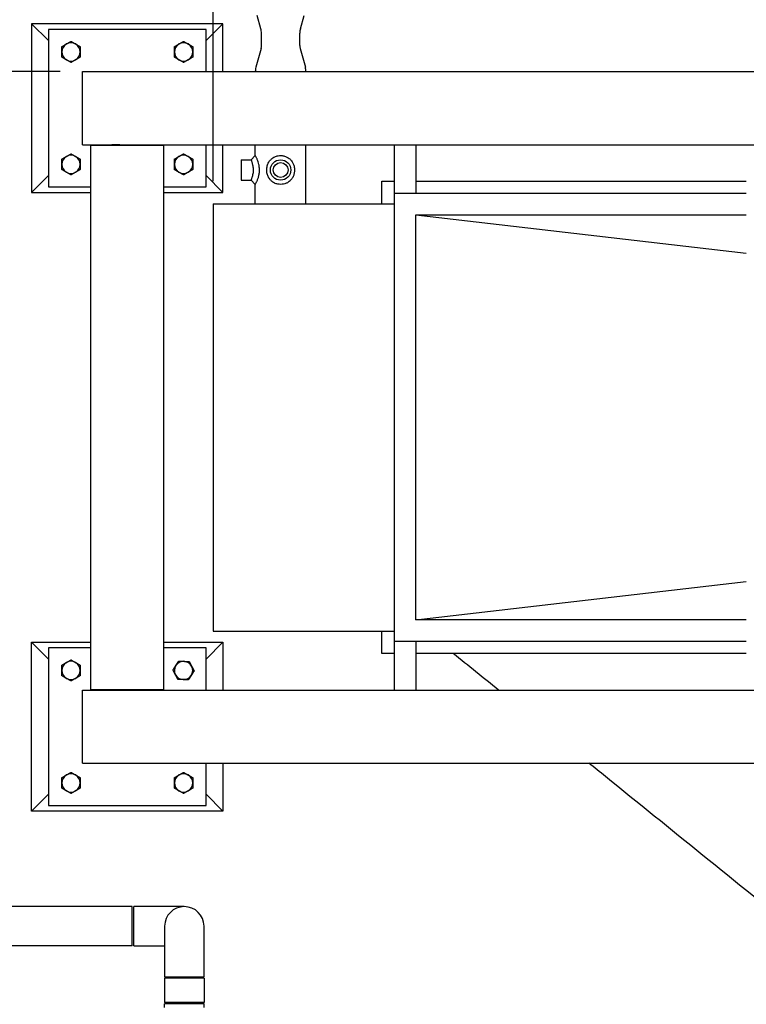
# Model space of a CAD drawing. Header units: inches. Extents: x 24 to 1128, y -94 to 748.
# Tile 495 of 546: x 444 to 509, y 615 to 702. Entities that reach past the tile are written whole.
import ezdxf

# ---------------------------------------------------------------- set-up
doc = ezdxf.new("R2010")
doc.units = ezdxf.units.IN
doc.header["$LTSCALE"] = 32
doc.header["$MEASUREMENT"] = 0
doc.layers.add('Dimension (ANSI)', color=7, linetype='Continuous', lineweight=25)
doc.layers.add('Visible (ANSI)', color=7, linetype='Continuous', lineweight=30)
doc.styles.add('Note Text (ANSI)', font='tahoma.ttf')
doc.dimstyles.new('Architectural (ANSI)', dxfattribs={"dimscale": 32, "dimtxt": 0.125, "dimasz": 0.098425, "dimexe": 0.125, "dimexo": 0.0625, "dimgap": 0.031496, "dimtad": 0, "dimtih": 1, "dimtoh": 1, "dimdec": 4, "dimrnd": 1e-08, "dimzin": 3, "dimdsep": 46, "dimlunit": 4, "dimtxsty": 'Note Text (ANSI)', "dimcen": 0.09, "dimdle": 0.393701, "dimclrd": 256, "dimclre": 256, "dimclrt": 256, "dimadec": 0, "dimazin": 3, "dimtfac": 0.96, "dimtofl": 0, "dimtmove": 0, "dimatfit": 3, "dimfxl": 1, "dimfrac": 2, "dimtolj": 1, "dimtzin": 12, "dimlwd": -1, "dimlwe": -1, "dimarcsym": 0})

# ---------------------------------------------------------------- blocks, each defined once
blk = doc.blocks.new('*D18')
at = {"layer": 'Defpoints', "color": 0, "transparency": 16777216}
for p in [(593.602, 730.351), (461.602, 685.87), (593.602, 685.87)]:
    blk.add_point(p, dxfattribs=at)
at = {"layer": 'Dimension (ANSI)', "transparency": 16777216}
for p, q in [((461.602, 687.87), (461.602, 734.351)), ((593.602, 687.87), (593.602, 734.351)), ((464.751, 730.351), (527.862, 730.351)), ((590.452, 730.351), (543.342, 730.351))]:
    blk.add_line(p, q, dxfattribs=at)
for points in [[(464.751, 730.876), (464.751, 729.826), (461.602, 730.351)], [(590.452, 730.876), (590.452, 729.826), (593.602, 730.351)]]:
    blk.add_solid(points, dxfattribs=at)
at = {"layer": 'Dimension (ANSI)', "transparency": 16777216, "insert": (528.87, 732.433), "char_height": 4, "attachment_point": 1, "style": 'Note Text (ANSI)'}
blk.add_mtext('\\A1;11\'-0"', dxfattribs=at)
blk = doc.blocks.new('*D22')
at = {"layer": 'Defpoints', "color": 0, "transparency": 16777216}
for p in [(450.012, 697.62), (363.389, 480.059), (493.915, 480.059)]:
    blk.add_point(p, dxfattribs=at)
at = {"layer": 'Dimension (ANSI)', "transparency": 16777216}
for p, q in [((448.012, 697.62), (359.389, 697.62)), ((363.389, 694.471), (363.389, 595.373)), ((363.389, 483.209), (363.389, 588.307)), ((491.915, 480.059), (359.389, 480.059))]:
    blk.add_line(p, q, dxfattribs=at)
for points in [[(362.864, 694.471), (363.914, 694.471), (363.389, 697.62)], [(362.864, 483.209), (363.914, 483.209), (363.389, 480.059)]]:
    blk.add_solid(points, dxfattribs=at)
at = {"layer": 'Dimension (ANSI)', "transparency": 16777216, "insert": (350.24, 594.365), "char_height": 4, "attachment_point": 1, "style": 'Note Text (ANSI)'}
blk.add_mtext('\\A1;18\'-1 9/16"', dxfattribs=at)

msp = doc.modelspace()

# ---------------------------------------------------------------- linework, layer by layer
at = {"layer": 'Visible (ANSI)'}
for p, q in [((465.84068, 701.43555), (465.50714, 702.59877)), ((469.3629, 701.43555), (469.69645, 702.59877)), ((445.47679, 701.87041), (445.47679, 686.87041)), ((462.47679, 701.87041), (445.47679, 701.87041)), ((445.47679, 701.87041), (446.97679, 700.37041)), ((460.97679, 701.37041), (446.97679, 701.37041)), ((446.97679, 701.37041), (446.97679, 687.37041)), ((462.47679, 701.87041), (460.97679, 700.37041)), ((460.97679, 697.62041), (460.97679, 701.37041)), ((462.47679, 697.62041), (462.47679, 701.87041)), ((465.89879, 699.94219), (465.89879, 701.0221)), ((469.30479, 699.94219), (469.30479, 701.0221)), ((465.86337, 699.67838), (465.40493, 698.0022)), ((469.34022, 699.67838), (469.79865, 698.0022)), ((450.01179, 697.62041), (613.94179, 697.62041)), ((450.01179, 691.12041), (450.01179, 697.62041)), ((450.01179, 691.12041), (613.94179, 691.12041)), ((457.22679, 691.06041), (450.72679, 691.06041)), ((450.72679, 642.68041), (450.72679, 691.06041)), ((450.97929, 691.08679), (453.15929, 691.08679)), ((452.1814, 691.12041), (452.21502, 691.08679)), ((452.21598, 691.12041), (452.21598, 691.08679)), ((452.55529, 691.12041), (452.55529, 691.08679)), ((453.31877, 691.11674), (452.6139, 691.11674)), ((453.665, 691.06041), (453.665, 691.12041)), ((454.28858, 691.12041), (454.28858, 691.06041)), ((454.28858, 691.11674), (454.6761, 691.11674)), ((454.74867, 691.06041), (454.74867, 691.12041)), ((457.16429, 691.12041), (457.16429, 691.06041)), ((457.22679, 642.68041), (457.22679, 691.06041)), ((460.97679, 687.37041), (460.97679, 691.12041)), ((462.47679, 686.87041), (462.47679, 691.12041)), ((465.35179, 690.15166), (465.35179, 691.12041)), ((469.85179, 685.87041), (469.85179, 691.12041)), ((477.68179, 691.12041), (477.68179, 642.62041)), ((479.60179, 691.12041), (479.60179, 686.77041)), ((464.97679, 689.77666), (465.35179, 690.15166)), ((464.10179, 689.77666), (464.10179, 687.96416)), ((464.10179, 689.77666), (464.97679, 689.77666)), ((445.47679, 686.87041), (446.97679, 688.37041)), ((462.47679, 686.87041), (460.97679, 688.37041)), ((446.97679, 687.37041), (450.72679, 687.37041)), ((457.22679, 687.37041), (460.97679, 687.37041)), ((464.10179, 687.96416), (464.97679, 687.96416)), ((465.35179, 687.58916), (464.97679, 687.96416)), ((465.35179, 685.87041), (465.35179, 687.58916)), ((476.60279, 685.87041), (476.60279, 687.87141)), ((476.60279, 687.87141), (477.68179, 687.87141)), ((479.60179, 687.87141), (508.97679, 687.87141)), ((445.47679, 686.87041), (450.72679, 686.87041)), ((457.22679, 686.87041), (462.47679, 686.87041)), ((477.70179, 686.77041), (477.70179, 646.97041)), ((508.97679, 686.77041), (477.70179, 686.77041)), ((461.60179, 685.87041), (461.60179, 647.87041)), ((461.60179, 685.87041), (477.68179, 685.87041)), ((479.60179, 684.87041), (508.97679, 684.87041)), ((479.60179, 648.87041), (479.60179, 684.87041)), ((479.60179, 684.87041), (508.97679, 681.47009)), ((479.60179, 648.87041), (508.97679, 652.27073)), ((508.97679, 648.87041), (479.60179, 648.87041)), ((461.60179, 647.87041), (477.68179, 647.87041)), ((476.60279, 645.87141), (476.60279, 647.87041)), ((445.47679, 631.87041), (445.47679, 646.87041)), ((445.47679, 646.87041), (450.72679, 646.87041)), ((445.47679, 646.87041), (446.97679, 645.37041)), ((450.72679, 646.37041), (446.97679, 646.37041)), ((446.97679, 646.37041), (446.97679, 632.37041)), ((457.22679, 646.87041), (462.47679, 646.87041)), ((460.97679, 646.37041), (457.22679, 646.37041)), ((462.47679, 646.87041), (460.97679, 645.37041)), ((460.97679, 642.62041), (460.97679, 646.37041)), ((462.47679, 646.87041), (462.47679, 642.62041)), ((477.70179, 646.97041), (508.97679, 646.97041)), ((479.60179, 646.97041), (479.60179, 642.62041)), ((477.68179, 645.87141), (476.60279, 645.87141)), ((508.97679, 645.87141), (479.60179, 645.87141)), ((450.72679, 642.68041), (457.22679, 642.68041)), ((450.78929, 642.62041), (450.78929, 642.68041)), ((453.665, 642.62041), (453.665, 642.68041)), ((454.28858, 642.68041), (454.28858, 642.62041)), ((456.97429, 642.65403), (454.79429, 642.65403)), ((450.01179, 642.62041), (613.94179, 642.62041)), ((450.01179, 636.12041), (450.01179, 642.62041)), ((450.01179, 636.12041), (613.94179, 636.12041)), ((460.97679, 632.37041), (460.97679, 636.12041)), ((462.47679, 636.12041), (462.47679, 631.87041)), ((445.47679, 631.87041), (446.97679, 633.37041)), ((462.47679, 631.87041), (460.97679, 633.37041)), ((446.97679, 632.37041), (460.97679, 632.37041)), ((462.47679, 631.87041), (445.47679, 631.87041)), ((454.42029, 623.37141), (437.99179, 623.37141)), ((454.42029, 619.87141), (454.42029, 623.37141)), ((454.54529, 619.87141), (454.54529, 623.37141)), ((459.04529, 623.37141), (454.54529, 623.37141)), ((457.29529, 621.62141), (457.29529, 617.12141)), ((460.79529, 617.12141), (460.79529, 621.62141)), ((454.42029, 619.87141), (437.99179, 619.87141)), ((454.54529, 619.87141), (457.29529, 619.87141)), ((457.29529, 617.12141), (460.79529, 617.12141)), ((460.79529, 616.99641), (457.29529, 616.99641)), ((457.29529, 616.99641), (457.29529, 614.85641)), ((460.79529, 616.99641), (460.79529, 614.85641)), ((460.79529, 614.85641), (457.29529, 614.85641)), ((460.79529, 614.73141), (457.29529, 614.73141)), ((457.29529, 614.39141), (457.29529, 614.73141)), ((460.79529, 614.39141), (460.79529, 614.73141))]:
    msp.add_line(p, q, dxfattribs=at)
for radius in [0.90625, 0.6575]:
    msp.add_circle((467.60179, 688.87041), radius, dxfattribs=at)
for centre, radius, start, end in [((464.39879, 701.0221), 1.5, 0, 16), ((470.80479, 701.0221), 1.5, 164, 180), ((448.97679, 699.37041), 0.8125, 120, 180), ((448.97679, 699.37041), 0.8125, 60, 120), ((448.97679, 699.37041), 0.8125, 0, 60), ((458.97679, 699.37041), 0.8125, 120, 180), ((458.97679, 699.37041), 0.8125, 60, 120), ((458.97679, 699.37041), 0.8125, 0, 60), ((464.89879, 699.94219), 1, 344.7036805, 0), ((470.30479, 699.94219), 1, 180, 195.2963195), ((448.97679, 699.37041), 0.8125, 180, 240), ((448.97679, 699.37041), 0.8125, 240, 300), ((448.97679, 699.37041), 0.8125, 300, 0), ((458.97679, 699.37041), 0.8125, 180, 240), ((458.97679, 699.37041), 0.8125, 240, 300), ((458.97679, 699.37041), 0.8125, 300, 0), ((466.85179, 697.60648), 1.5, 164.7036805, 179.4680529), ((468.35179, 697.60648), 1.5, 0.5319471, 15.2963195), ((448.97679, 689.37041), 0.8125, 120, 180), ((448.97679, 689.37041), 0.8125, 60, 120), ((448.97679, 689.37041), 0.8125, 0, 60), ((458.97679, 689.37041), 0.8125, 120, 180), ((458.97679, 689.37041), 0.8125, 60, 120), ((458.97679, 689.37041), 0.8125, 0, 60), ((448.97679, 689.37041), 0.8125, 180, 240), ((448.97679, 689.37041), 0.8125, 300, 0), ((458.97679, 689.37041), 0.8125, 180, 240), ((458.97679, 689.37041), 0.8125, 300, 0), ((448.97679, 689.37041), 0.8125, 240, 300), ((458.97679, 689.37041), 0.8125, 240, 300), ((448.97679, 644.37041), 0.8125, 120, 180), ((448.97679, 644.37041), 0.8125, 60, 120), ((448.97679, 644.37041), 0.8125, 0, 60), ((458.97679, 644.37041), 0.8125, 147.6522285, 207.6522285), ((458.97679, 644.37041), 0.8125, 87.6522285, 147.6522285), ((458.97679, 644.37041), 0.8125, 27.6522285, 87.6522285), ((458.97679, 644.37041), 0.8125, 327.6522285, 27.6522285), ((448.97679, 644.37041), 0.8125, 180, 240), ((448.97679, 644.37041), 0.8125, 240, 300), ((448.97679, 644.37041), 0.8125, 300, 0), ((458.97679, 644.37041), 0.8125, 207.6522285, 267.6522285), ((458.97679, 644.37041), 0.8125, 267.6522285, 327.6522285), ((448.97679, 634.37041), 0.8125, 120, 180), ((448.97679, 634.37041), 0.8125, 60, 120), ((448.97679, 634.37041), 0.8125, 0, 60), ((458.97679, 634.37041), 0.8125, 120, 180), ((458.97679, 634.37041), 0.8125, 60, 120), ((458.97679, 634.37041), 0.8125, 0, 60), ((448.97679, 634.37041), 0.8125, 180, 240), ((448.97679, 634.37041), 0.8125, 300, 0), ((458.97679, 634.37041), 0.8125, 180, 240), ((458.97679, 634.37041), 0.8125, 300, 0), ((448.97679, 634.37041), 0.8125, 240, 300), ((458.97679, 634.37041), 0.8125, 240, 300), ((459.04529, 621.62141), 1.75, 0, 180)]:
    msp.add_arc(centre, radius, start, end, dxfattribs=at)
for centre, major_axis, start_param, end_param in [((450.97929, 690.9246), (0.19, 0), 1.57079633, 2.14915934), ((453.15929, 691.41116), (0.38, 0), 4.71238898, 5.17172345), ((454.79429, 642.32966), (-0.38, 0), 4.71238898, 5.17172345), ((456.97429, 642.81622), (-0.19, 0), 1.57079633, 2.14915934)]:
    msp.add_ellipse(centre, major_axis=major_axis, ratio=0.85361002, start_param=start_param, end_param=end_param, dxfattribs=at)
for points, weights in [([(448.16429, 699.83951), (448.382, 699.9652), (448.57054, 700.07406)], [1, 1.0379548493, 1]), ([(448.16429, 699.37041), (448.16429, 699.58812), (448.16429, 699.83951)], [1, 1.0379548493, 1]), ([(448.57054, 700.07406), (448.75908, 700.18291), (448.97679, 700.3086)], [1, 1.0379548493, 1]), ([(448.97679, 700.3086), (449.1945, 700.18291), (449.38304, 700.07406)], [1, 1.0379548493, 1]), ([(449.38304, 700.07406), (449.57158, 699.9652), (449.78929, 699.83951)], [1, 1.0379548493, 1]), ([(449.78929, 699.83951), (449.78929, 699.58812), (449.78929, 699.37041)], [1, 1.0379548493, 1]), ([(458.16429, 699.83951), (458.382, 699.9652), (458.57054, 700.07406)], [1, 1.0379548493, 1]), ([(458.16429, 699.37041), (458.16429, 699.58812), (458.16429, 699.83951)], [1, 1.0379548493, 1]), ([(458.57054, 700.07406), (458.75908, 700.18291), (458.97679, 700.3086)], [1, 1.0379548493, 1]), ([(458.97679, 700.3086), (459.1945, 700.18291), (459.38304, 700.07406)], [1, 1.0379548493, 1]), ([(459.38304, 700.07406), (459.57158, 699.9652), (459.78929, 699.83951)], [1, 1.0379548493, 1]), ([(459.78929, 699.83951), (459.78929, 699.58812), (459.78929, 699.37041)], [1, 1.0379548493, 1]), ([(448.16429, 698.90131), (448.16429, 699.1527), (448.16429, 699.37041)], [1, 1.0379548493, 1]), ([(448.57054, 698.66676), (448.382, 698.77562), (448.16429, 698.90131)], [1, 1.0379548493, 1]), ([(448.97679, 698.43222), (448.75908, 698.55791), (448.57054, 698.66676)], [1, 1.0379548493, 1]), ([(449.38304, 698.66676), (449.1945, 698.55791), (448.97679, 698.43222)], [1, 1.0379548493, 1]), ([(449.78929, 698.90131), (449.57158, 698.77562), (449.38304, 698.66676)], [1, 1.0379548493, 1]), ([(449.78929, 699.37041), (449.78929, 699.1527), (449.78929, 698.90131)], [1, 1.0379548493, 1]), ([(458.16429, 698.90131), (458.16429, 699.1527), (458.16429, 699.37041)], [1, 1.0379548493, 1]), ([(458.57054, 698.66676), (458.382, 698.77562), (458.16429, 698.90131)], [1, 1.0379548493, 1]), ([(458.97679, 698.43222), (458.75908, 698.55791), (458.57054, 698.66676)], [1, 1.0379548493, 1]), ([(459.38304, 698.66676), (459.1945, 698.55791), (458.97679, 698.43222)], [1, 1.0379548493, 1]), ([(459.78929, 698.90131), (459.57158, 698.77562), (459.38304, 698.66676)], [1, 1.0379548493, 1]), ([(459.78929, 699.37041), (459.78929, 699.1527), (459.78929, 698.90131)], [1, 1.0379548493, 1]), ([(452.6139, 691.11674), (452.60681, 691.10153), (452.60063, 691.08679)], [1, 1.00444315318, 1.00784603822]), ([(452.61305, 691.12041), (452.61347, 691.11857), (452.6139, 691.11674)], [1.00053114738, 1.0002674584, 1]), ([(454.6761, 691.11674), (454.67663, 691.11857), (454.67715, 691.12041)], [1, 1.0002674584, 1.00053114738]), ([(454.70551, 691.06041), (454.69281, 691.08779), (454.6761, 691.11674)], [1.01318572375, 1.00849355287, 1]), ([(448.16429, 689.83951), (448.382, 689.9652), (448.57054, 690.07406)], [1, 1.0379548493, 1]), ([(448.57054, 690.07406), (448.75908, 690.18291), (448.97679, 690.3086)], [1, 1.0379548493, 1]), ([(448.97679, 690.3086), (449.1945, 690.18291), (449.38304, 690.07406)], [1, 1.0379548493, 1]), ([(449.38304, 690.07406), (449.57158, 689.9652), (449.78929, 689.83951)], [1, 1.0379548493, 1]), ([(458.16429, 689.83951), (458.382, 689.9652), (458.57054, 690.07406)], [1, 1.0379548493, 1]), ([(458.57054, 690.07406), (458.75908, 690.18291), (458.97679, 690.3086)], [1, 1.0379548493, 1]), ([(458.97679, 690.3086), (459.1945, 690.18291), (459.38304, 690.07406)], [1, 1.0379548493, 1]), ([(459.38304, 690.07406), (459.57158, 689.9652), (459.78929, 689.83951)], [1, 1.0379548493, 1]), ([(448.16429, 689.37041), (448.16429, 689.58812), (448.16429, 689.83951)], [1, 1.0379548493, 1]), ([(448.16429, 688.90131), (448.16429, 689.1527), (448.16429, 689.37041)], [1, 1.0379548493, 1]), ([(449.78929, 689.83951), (449.78929, 689.58812), (449.78929, 689.37041)], [1, 1.0379548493, 1]), ([(449.78929, 689.37041), (449.78929, 689.1527), (449.78929, 688.90131)], [1, 1.0379548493, 1]), ([(458.16429, 689.37041), (458.16429, 689.58812), (458.16429, 689.83951)], [1, 1.0379548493, 1]), ([(458.16429, 688.90131), (458.16429, 689.1527), (458.16429, 689.37041)], [1, 1.0379548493, 1]), ([(459.78929, 689.83951), (459.78929, 689.58812), (459.78929, 689.37041)], [1, 1.0379548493, 1]), ([(459.78929, 689.37041), (459.78929, 689.1527), (459.78929, 688.90131)], [1, 1.0379548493, 1]), ([(448.57054, 688.66676), (448.382, 688.77562), (448.16429, 688.90131)], [1, 1.0379548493, 1]), ([(448.97679, 688.43222), (448.75908, 688.55791), (448.57054, 688.66676)], [1, 1.0379548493, 1]), ([(449.38304, 688.66676), (449.1945, 688.55791), (448.97679, 688.43222)], [1, 1.0379548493, 1]), ([(449.78929, 688.90131), (449.57158, 688.77562), (449.38304, 688.66676)], [1, 1.0379548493, 1]), ([(458.57054, 688.66676), (458.382, 688.77562), (458.16429, 688.90131)], [1, 1.0379548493, 1]), ([(458.97679, 688.43222), (458.75908, 688.55791), (458.57054, 688.66676)], [1, 1.0379548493, 1]), ([(459.38304, 688.66676), (459.1945, 688.55791), (458.97679, 688.43222)], [1, 1.0379548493, 1]), ([(459.78929, 688.90131), (459.57158, 688.77562), (459.38304, 688.66676)], [1, 1.0379548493, 1]), ([(448.57054, 645.07406), (448.75908, 645.18291), (448.97679, 645.3086)], [1, 1.0379548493, 1]), ([(448.97679, 645.3086), (449.1945, 645.18291), (449.38304, 645.07406)], [1, 1.0379548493, 1]), ([(448.16429, 644.83951), (448.382, 644.9652), (448.57054, 645.07406)], [1, 1.0379548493, 1]), ([(448.16429, 644.37041), (448.16429, 644.58812), (448.16429, 644.83951)], [1, 1.0379548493, 1]), ([(449.38304, 645.07406), (449.57158, 644.9652), (449.78929, 644.83951)], [1, 1.0379548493, 1]), ([(449.78929, 644.83951), (449.78929, 644.58812), (449.78929, 644.37041)], [1, 1.0379548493, 1]), ([(458.03938, 644.40884), (458.17389, 644.62122), (458.29038, 644.80514)], [1, 1.0379548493, 1]), ([(458.25709, 643.99333), (458.15605, 644.18617), (458.03938, 644.40884)], [1, 1.0379548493, 1]), ([(458.29038, 644.80514), (458.40686, 644.98907), (458.54137, 645.20144)], [1, 1.0379548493, 1]), ([(458.54137, 645.20144), (458.79255, 645.19115), (459.01008, 645.18223)], [1, 1.0379548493, 1]), ([(459.01008, 645.18223), (459.2276, 645.17331), (459.47878, 645.16301)], [1, 1.0379548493, 1]), ([(459.47878, 645.16301), (459.59545, 644.94034), (459.69649, 644.74749)], [1, 1.0379548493, 1]), ([(459.69649, 644.74749), (459.79753, 644.55465), (459.9142, 644.33198)], [1, 1.0379548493, 1]), ([(448.16429, 643.90131), (448.16429, 644.1527), (448.16429, 644.37041)], [1, 1.0379548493, 1]), ([(448.57054, 643.66676), (448.382, 643.77562), (448.16429, 643.90131)], [1, 1.0379548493, 1]), ([(448.97679, 643.43222), (448.75908, 643.55791), (448.57054, 643.66676)], [1, 1.0379548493, 1]), ([(449.38304, 643.66676), (449.1945, 643.55791), (448.97679, 643.43222)], [1, 1.0379548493, 1]), ([(449.78929, 643.90131), (449.57158, 643.77562), (449.38304, 643.66676)], [1, 1.0379548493, 1]), ([(449.78929, 644.37041), (449.78929, 644.1527), (449.78929, 643.90131)], [1, 1.0379548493, 1]), ([(458.4748, 643.57781), (458.35813, 643.80048), (458.25709, 643.99333)], [1, 1.0379548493, 1]), ([(458.94351, 643.55859), (458.72598, 643.56751), (458.4748, 643.57781)], [1, 1.0379548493, 1]), ([(459.41221, 643.53938), (459.16103, 643.54967), (458.94351, 643.55859)], [1, 1.0379548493, 1]), ([(459.6632, 643.93568), (459.54672, 643.75175), (459.41221, 643.53938)], [1, 1.0379548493, 1]), ([(459.9142, 644.33198), (459.77969, 644.1196), (459.6632, 643.93568)], [1, 1.0379548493, 1]), ([(448.16429, 634.83951), (448.382, 634.9652), (448.57054, 635.07406)], [1, 1.0379548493, 1]), ([(448.16429, 634.37041), (448.16429, 634.58812), (448.16429, 634.83951)], [1, 1.0379548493, 1]), ([(448.57054, 635.07406), (448.75908, 635.18291), (448.97679, 635.3086)], [1, 1.0379548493, 1]), ([(448.97679, 635.3086), (449.1945, 635.18291), (449.38304, 635.07406)], [1, 1.0379548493, 1]), ([(449.38304, 635.07406), (449.57158, 634.9652), (449.78929, 634.83951)], [1, 1.0379548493, 1]), ([(449.78929, 634.83951), (449.78929, 634.58812), (449.78929, 634.37041)], [1, 1.0379548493, 1]), ([(458.16429, 634.83951), (458.382, 634.9652), (458.57054, 635.07406)], [1, 1.0379548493, 1]), ([(458.16429, 634.37041), (458.16429, 634.58812), (458.16429, 634.83951)], [1, 1.0379548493, 1]), ([(458.57054, 635.07406), (458.75908, 635.18291), (458.97679, 635.3086)], [1, 1.0379548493, 1]), ([(458.97679, 635.3086), (459.1945, 635.18291), (459.38304, 635.07406)], [1, 1.0379548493, 1]), ([(459.38304, 635.07406), (459.57158, 634.9652), (459.78929, 634.83951)], [1, 1.0379548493, 1]), ([(459.78929, 634.83951), (459.78929, 634.58812), (459.78929, 634.37041)], [1, 1.0379548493, 1]), ([(448.16429, 633.90131), (448.16429, 634.1527), (448.16429, 634.37041)], [1, 1.0379548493, 1]), ([(448.57054, 633.66676), (448.382, 633.77562), (448.16429, 633.90131)], [1, 1.0379548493, 1]), ([(449.78929, 633.90131), (449.57158, 633.77562), (449.38304, 633.66676)], [1, 1.0379548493, 1]), ([(449.78929, 634.37041), (449.78929, 634.1527), (449.78929, 633.90131)], [1, 1.0379548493, 1]), ([(458.16429, 633.90131), (458.16429, 634.1527), (458.16429, 634.37041)], [1, 1.0379548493, 1]), ([(458.57054, 633.66676), (458.382, 633.77562), (458.16429, 633.90131)], [1, 1.0379548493, 1]), ([(459.78929, 633.90131), (459.57158, 633.77562), (459.38304, 633.66676)], [1, 1.0379548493, 1]), ([(459.78929, 634.37041), (459.78929, 634.1527), (459.78929, 633.90131)], [1, 1.0379548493, 1]), ([(448.97679, 633.43222), (448.75908, 633.55791), (448.57054, 633.66676)], [1, 1.0379548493, 1]), ([(449.38304, 633.66676), (449.1945, 633.55791), (448.97679, 633.43222)], [1, 1.0379548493, 1]), ([(458.97679, 633.43222), (458.75908, 633.55791), (458.57054, 633.66676)], [1, 1.0379548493, 1]), ([(459.38304, 633.66676), (459.1945, 633.55791), (458.97679, 633.43222)], [1, 1.0379548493, 1])]:
    msp.add_rational_spline(points, weights, degree=2, dxfattribs=at)
for points, knots in [([(465.35179, 687.58916), (465.35179, 687.58916), (465.35633, 687.59706), (465.37466, 687.62983), (465.38842, 687.65468), (465.4227, 687.71963), (465.44321, 687.75976), (465.48048, 687.83789), (465.49647, 687.87284), (465.52776, 687.94529), (465.54291, 687.98219), (465.57383, 688.06302), (465.58939, 688.10652), (465.63089, 688.23424), (465.65561, 688.32426), (465.69488, 688.51562), (465.7092, 688.61715), (465.71976, 688.76951), (465.72149, 688.82041), (465.72149, 688.92633), (465.71932, 688.98337), (465.7061, 689.15384), (465.68815, 689.26695), (465.64608, 689.45133), (465.6247, 689.52623), (465.58454, 689.64868), (465.56623, 689.69865), (465.53292, 689.7832), (465.51782, 689.81907), (465.48736, 689.88804), (465.47224, 689.9205), (465.43274, 690.0022), (465.40993, 690.04579), (465.3735, 690.11345), (465.36065, 690.13606), (465.35287, 690.14976), (465.35179, 690.15166), (465.35179, 690.15166)], [-10.53620947, -10.53620947, -10.53620947, -10.53620947, -10.09742969, -10.09742969, -9.65864991, -9.65864991, -9.21987013, -9.21987013, -8.91402858, -8.91402858, -8.62064719, -8.62064719, -8.3272658, -8.3272658, -7.80934495, -7.80934495, -7.28680588, -7.28680588, -7.02413965, -7.02413965, -6.73038552, -6.73038552, -6.1456643, -6.1456643, -5.70642662, -5.70642662, -5.36339235, -5.36339235, -5.07134153, -5.07134153, -4.77929071, -4.77929071, -4.26949959, -4.26949959, -3.72862879, -3.72862879, -3.51206982, -3.51206982, -3.51206982, -3.51206982]), ([(466.36609, 688.87041), (466.36609, 688.83846), (466.36715, 688.80614), (466.37666, 688.66517), (466.39677, 688.55518), (466.46266, 688.34459), (466.50882, 688.24421), (466.61006, 688.08214), (466.66147, 688.01668), (466.73984, 687.93497), (466.76435, 687.91146), (466.86763, 687.82089), (466.95705, 687.76088), (467.14862, 687.66795), (467.25015, 687.63401), (467.43648, 687.59706), (467.52038, 687.58916), (467.6832, 687.58916), (467.7671, 687.59706), (467.93238, 687.62983), (468.01374, 687.65468), (468.16772, 687.71963), (468.24049, 687.75976), (468.35339, 687.83789), (468.39676, 687.87284), (468.47506, 687.94529), (468.51002, 687.98219), (468.57711, 688.06302), (468.60867, 688.10652), (468.6887, 688.23424), (468.73154, 688.32426), (468.79663, 688.51562), (468.81866, 688.61715), (468.83488, 688.76951), (468.8375, 688.82041), (468.8375, 688.92633), (468.83421, 688.98337), (468.81386, 689.15384), (468.78615, 689.26695), (468.71487, 689.45133), (468.67699, 689.52623), (468.59913, 689.64868), (468.56144, 689.69865), (468.48704, 689.7832), (468.45111, 689.81907), (468.37215, 689.88804), (468.32963, 689.9205), (468.20558, 690.0022), (468.11853, 690.04579), (467.92904, 690.11345), (467.82596, 690.13606), (467.68276, 690.14976), (467.64197, 690.15166), (467.52949, 690.15166), (467.45522, 690.14545), (467.27508, 690.1139), (467.17014, 690.08114), (466.96837, 689.98739), (466.87275, 689.92435), (466.76462, 689.82962), (466.73996, 689.80598), (466.65424, 689.7166), (466.5967, 689.64139), (466.4901, 689.45996), (466.44439, 689.35054), (466.38167, 689.11608), (466.36609, 688.99073), (466.36609, 688.87041)], [-14.0482793, -14.0482793, -14.0482793, -14.0482793, -13.88041818, -13.88041818, -13.31955091, -13.31955091, -12.74821712, -12.74821712, -12.2913286, -12.2913286, -12.09985794, -12.09985794, -11.52555668, -11.52555668, -10.97498925, -10.97498925, -10.53620947, -10.53620947, -10.09742969, -10.09742969, -9.65864991, -9.65864991, -9.21987013, -9.21987013, -8.91402858, -8.91402858, -8.62064719, -8.62064719, -8.3272658, -8.3272658, -7.80934495, -7.80934495, -7.28680588, -7.28680588, -7.02413965, -7.02413965, -6.73038552, -6.73038552, -6.1456643, -6.1456643, -5.70642662, -5.70642662, -5.36339235, -5.36339235, -5.07134153, -5.07134153, -4.77929071, -4.77929071, -4.26949959, -4.26949959, -3.72862879, -3.72862879, -3.51206982, -3.51206982, -3.1223982, -3.1223982, -2.55823604, -2.55823604, -1.94948186, -1.94948186, -1.7569507, -1.7569507, -1.24025512, -1.24025512, -0.63207034, -0.63207034, 0, 0, 0, 0]), ([(464.97679, 689.77666), (464.97679, 689.77666), (464.97742, 689.77483), (464.98195, 689.76168), (464.98945, 689.73994), (465.01037, 689.67735), (465.02334, 689.63783), (465.04524, 689.56741), (465.05352, 689.54007), (465.06992, 689.48374), (465.07791, 689.45522), (465.09519, 689.39022), (465.10445, 689.35314), (465.12419, 689.26631), (465.13425, 689.21594), (465.15336, 689.09865), (465.16095, 689.03168), (465.16648, 688.9341), (465.16737, 688.90194), (465.16737, 688.84222), (465.16666, 688.81352), (465.16225, 688.72657), (465.15624, 688.66708), (465.13869, 688.54793), (465.1272, 688.48823), (465.10685, 688.39798), (465.09903, 688.36605), (465.08314, 688.30478), (465.07519, 688.27583), (465.05847, 688.21739), (465.04977, 688.18827), (465.02919, 688.12149), (465.01761, 688.08567), (464.99805, 688.0264), (464.99009, 688.00295), (464.97945, 687.97182), (464.97679, 687.96416), (464.97679, 687.96416)], [3.51206982, 3.51206982, 3.51206982, 3.51206982, 3.72862879, 3.72862879, 4.26949959, 4.26949959, 4.77929071, 4.77929071, 5.07134153, 5.07134153, 5.36339235, 5.36339235, 5.70642662, 5.70642662, 6.1456643, 6.1456643, 6.73038552, 6.73038552, 7.02413965, 7.02413965, 7.28680588, 7.28680588, 7.80934495, 7.80934495, 8.3272658, 8.3272658, 8.62064719, 8.62064719, 8.91402858, 8.91402858, 9.21987013, 9.21987013, 9.65864991, 9.65864991, 10.09742969, 10.09742969, 10.53620947, 10.53620947, 10.53620947, 10.53620947]), ([(513.79029, 620.90695), (508.0122, 625.58408), (502.24531, 630.25172), (495.97574, 635.32574), (495.48475, 635.7231), (494.99382, 636.12041)], [0.22721856, 0.22721856, 0.22721856, 0.22721856, 56.87391627, 56.87391627, 61.6877877, 61.6877877, 61.6877877, 61.6877877])]:
    msp.add_open_spline(points, degree=3, knots=knots, dxfattribs=at)
msp.add_open_spline([(486.96183, 642.62041), (485.6228, 643.70399), (484.28373, 644.78759), (482.94435, 645.87141)], degree=3, dxfattribs=at)

# ---------------------------------------------------------------- dimensions: what is measured, and where the dimension line sits
at = {"layer": 'Dimension (ANSI)'}
for base, p1, p2, angle, override, picture, middle in [((593.60179, 730.35104), (461.60179, 685.87041), (593.60179, 685.87041), 180, {"dimgap": 0.031496, "dimtih": 0, "dimtoh": 0, "dimdec": 4, "dimlfac": 1, "dimtol": 0, "dimlim": 0, "dimtp": 0, "dimtm": 0, "dimtdec": 2, "dimatfit": 1}, '*D18', (535.60179, 730.35104)), ((363.38871, 480.05891), (450.01179, 697.62041), (493.91529, 480.05891), 270, {"dimgap": 0.031496, "dimdec": 4, "dimlfac": 1, "dimtol": 0, "dimlim": 0, "dimtp": 0, "dimtm": 0, "dimtdec": 2, "dimatfit": 1}, '*D22', (363.38871, 591.83966))]:
    dim = msp.add_linear_dim(base=base, p1=p1, p2=p2, angle=angle, dimstyle='Architectural (ANSI)', override=override, dxfattribs=at)
    dim.commit()
    dim.dimension.update_dxf_attribs({"geometry": picture, "text_midpoint": middle, "dimtype": 160})

doc.saveas('drawing.dxf')
